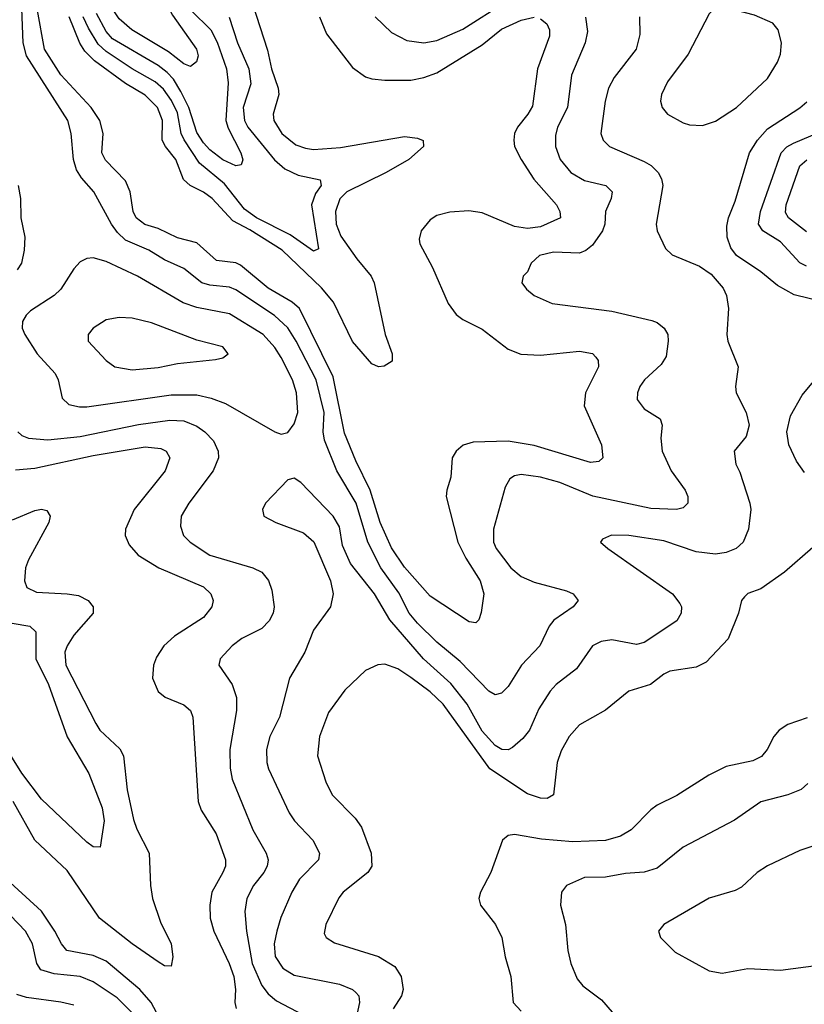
# Model space of a CAD drawing. Header units: inches. Extents: x 1308407 to 1441228, y 959628 to 1036311.
# Tile 340 of 656: x 1351283 to 1353704, y 1026804 to 1029841. Entities that reach past the tile are written whole.
import ezdxf

# ---------------------------------------------------------------- set-up
doc = ezdxf.new("R2010")
doc.units = ezdxf.units.IN
doc.header["$MEASUREMENT"] = 0
doc.layers.add('B3052', color=7, linetype='Continuous')

msp = doc.modelspace()

# ---------------------------------------------------------------- linework, layer by layer
at = {"layer": 'B3052', "color": 5}
for points, elevation in [([(1351726.2, 1030000), (1351723, 1029930), (1351736.2, 1029890), (1351754.8, 1029854.8), (1351828.9, 1029750), (1351834.2, 1029730), (1351828.8, 1029711.2), (1351810, 1029696.5), (1351790, 1029705.2), (1351742.3, 1029742.3), (1351628.7, 1029810), (1351590, 1029843.9), (1351570, 1029874.8), (1351526.1, 1029986.1), (1351522.7, 1030000)], 2520), ([(1353029.1, 1029849.1), (1353034.8, 1029805.2), (1353028, 1029770), (1352985.1, 1029670), (1352972.9, 1029570), (1352942.4, 1029510), (1352936.5, 1029483.5), (1352935.9, 1029450), (1352950.1, 1029410), (1352983.2, 1029370), (1353025.6, 1029345.6), (1353091.7, 1029330), (1353111.3, 1029310), (1353108.2, 1029290), (1353090.2, 1029250), (1353087.9, 1029210), (1353081.6, 1029190), (1353050, 1029145.5), (1353030, 1029129.1), (1353010, 1029120.8), (1352930, 1029124.2), (1352886.5, 1029113.5), (1352860.7, 1029090), (1352850, 1029063.7), (1352836.3, 1029050), (1352832.7, 1029030), (1352846.4, 1029010), (1352870.4, 1028990), (1352925.8, 1028965.8), (1353110, 1028941.6), (1353233.4, 1028913.4), (1353250, 1028906.9), (1353271.5, 1028890), (1353282.2, 1028870), (1353283.8, 1028850), (1353277.4, 1028802.6), (1353262.4, 1028777.6), (1353210.3, 1028730), (1353196.5, 1028710), (1353189.1, 1028690), (1353187.9, 1028670), (1353210, 1028641.1), (1353259.5, 1028610), (1353265.5, 1028590), (1353261, 1028550), (1353265.6, 1028510), (1353293.2, 1028450), (1353336.5, 1028390), (1353344.7, 1028370), (1353344.9, 1028350), (1353330, 1028335.1), (1353309.4, 1028330.6), (1353230, 1028333.4), (1353051.6, 1028371.6), (1352950, 1028413.1), (1352890, 1028429.9), (1352830, 1028438.4), (1352810, 1028434.5), (1352795.2, 1028424.8), (1352781.2, 1028398.8), (1352745, 1028270), (1352744.6, 1028230), (1352752.6, 1028210), (1352798.5, 1028150), (1352830, 1028123.1), (1352870, 1028106.2), (1352970, 1028079.2), (1352990.4, 1028070), (1353006.4, 1028050), (1352990.4, 1028030), (1352930.7, 1027989.3), (1352916.2, 1027970), (1352887.5, 1027910), (1352831.7, 1027850), (1352790, 1027784.2), (1352770, 1027763.5), (1352750, 1027758.8), (1352730, 1027769.8), (1352641.8, 1027861.8), (1352570, 1027920.9), (1352510, 1027979.4), (1352485.1, 1028010), (1352452.7, 1028072.7), (1352397.7, 1028150), (1352357.3, 1028230), (1352320.9, 1028350), (1352261.7, 1028450), (1352223.8, 1028543.8), (1352219.8, 1028570), (1352222.4, 1028630), (1352197.8, 1028730), (1352136.1, 1028850), (1352110, 1028890.4), (1352069.2, 1028929.2), (1351950, 1029008.3), (1351930, 1029016.2), (1351870, 1029022.7), (1351844.6, 1029030), (1351790, 1029073.6), (1351730, 1029100.4), (1351681.6, 1029130), (1351610, 1029161.4), (1351584.7, 1029184.7), (1351566.7, 1029210), (1351512, 1029310), (1351473.6, 1029353.6), (1351458.5, 1029378.5), (1351449.2, 1029410), (1351441.8, 1029490), (1351431.5, 1029530), (1351304, 1029730), (1351294.2, 1029770), (1351288, 1029930)], 2640), ([(1352001.3, 1029890), (1352047.5, 1029747.5), (1352059.7, 1029690), (1352080.8, 1029630), (1352082.2, 1029610), (1352065.5, 1029550), (1352067, 1029530), (1352091.6, 1029490), (1352135.5, 1029455.5), (1352164.6, 1029444.6), (1352190, 1029441.1), (1352273.2, 1029446.8), (1352470, 1029480.5), (1352510, 1029476.2), (1352528.4, 1029468.4), (1352528.8, 1029450), (1352483.2, 1029410), (1352413.4, 1029370), (1352292.2, 1029310), (1352271.1, 1029288.9), (1352257.2, 1029250), (1352259.7, 1029210), (1352273.9, 1029173.9), (1352323.1, 1029103.1), (1352367, 1029050), (1352376.6, 1029030), (1352411, 1028870), (1352432.4, 1028810), (1352432.5, 1028787.5), (1352407.4, 1028772.6), (1352390, 1028770.6), (1352370, 1028779.9), (1352310, 1028848.6), (1352250.9, 1028970), (1352214.5, 1029014.5), (1352092.8, 1029130), (1351993.4, 1029193.4), (1351940.3, 1029220.3), (1351876.6, 1029290), (1351850, 1029309.5), (1351809.1, 1029330), (1351788.1, 1029348.1), (1351765.2, 1029410), (1351733, 1029450), (1351722.9, 1029470), (1351724.1, 1029530), (1351708.7, 1029570), (1351670, 1029608), (1351610, 1029643.9), (1351514, 1029714), (1351483.7, 1029743.7), (1351468.6, 1029768.6), (1351435.5, 1029850)], 2580), ([(1352379.6, 1029850), (1352430, 1029801.6), (1352477.3, 1029777.3), (1352530, 1029770.1), (1352570, 1029776.8), (1352650, 1029811.8), (1352783.2, 1029896.8)], 2640), ([(1352890, 1029844.3), (1352908.9, 1029828.9), (1352917.7, 1029810), (1352918, 1029790), (1352881.1, 1029690), (1352865.2, 1029574.8), (1352851.3, 1029550), (1352818.6, 1029510), (1352810.1, 1029490), (1352807.9, 1029470), (1352810.1, 1029450), (1352830.1, 1029410), (1352868.9, 1029348.9), (1352939.7, 1029270), (1352949.2, 1029250), (1352951.3, 1029230), (1352890, 1029202.2), (1352850, 1029196.7), (1352810, 1029203.7), (1352710, 1029245.6), (1352668.9, 1029251.1), (1352610, 1029247.4), (1352570, 1029236.8), (1352550, 1029223.5), (1352521.8, 1029190), (1352515.9, 1029164.1), (1352518, 1029150), (1352557.2, 1029077.2), (1352605.5, 1028965.5), (1352630, 1028931.4), (1352650, 1028915.9), (1352710, 1028887), (1352790, 1028824.7), (1352829.5, 1028809.5), (1352890, 1028806.3), (1353010, 1028819), (1353050, 1028811.1), (1353060.6, 1028800.6), (1353067.9, 1028790), (1353068.3, 1028770), (1353028.7, 1028690), (1353024.8, 1028650), (1353077.8, 1028530), (1353082.6, 1028490), (1353070, 1028478.3), (1353044.5, 1028475.5), (1352870, 1028528), (1352790, 1028540.6), (1352681.9, 1028538.1), (1352651.4, 1028528.6), (1352629.4, 1028510), (1352617.7, 1028490), (1352612.8, 1028430), (1352600.5, 1028390), (1352599.2, 1028370), (1352635.1, 1028230), (1352660, 1028180), (1352704.1, 1028110), (1352715.2, 1028070), (1352707.1, 1028012.9), (1352699.3, 1027990), (1352690, 1027980.7), (1352670, 1027983.5), (1352550, 1028062.8), (1352470, 1028151.9), (1352430, 1028212), (1352395.1, 1028290), (1352364.9, 1028390), (1352320.4, 1028480.4), (1352285.5, 1028565.5), (1352250, 1028739.1), (1352146.1, 1028950), (1352123.9, 1028970), (1352050, 1029013.3), (1351963.9, 1029083.9), (1351950, 1029091.2), (1351890, 1029098.5), (1351830, 1029153.3), (1351770, 1029168.8), (1351710, 1029196.7), (1351669.1, 1029209.1), (1351642.2, 1029230), (1351633.2, 1029250), (1351623.7, 1029310), (1351610, 1029344.4), (1351547.9, 1029407.9), (1351536.1, 1029430), (1351540.6, 1029490), (1351530.9, 1029530), (1351503.2, 1029570), (1351410, 1029670.8), (1351359.5, 1029750), (1351337.9, 1029870)], 2620), ([(1351811.8, 1029870), (1351872.8, 1029810), (1351892, 1029772), (1351921.2, 1029690), (1351926.1, 1029646.1), (1351918.7, 1029530), (1351926.3, 1029506.3), (1351965.5, 1029430), (1351971.1, 1029408.9), (1351966, 1029394), (1351950, 1029389.9), (1351910, 1029408.7), (1351870, 1029439.7), (1351850, 1029461.6), (1351830, 1029493.7), (1351804.5, 1029570), (1351779.9, 1029619.9), (1351757.3, 1029657.3), (1351738.6, 1029678.6), (1351710, 1029699.9), (1351570, 1029782.5), (1351550, 1029804.3), (1351520.1, 1029860.1)], 2540), ([(1351929.5, 1029849.5), (1351954.9, 1029770), (1351990.1, 1029689.9), (1351996.6, 1029643.4), (1351972.4, 1029570), (1351977.2, 1029530), (1351986.9, 1029510), (1352069.4, 1029409.4), (1352101.5, 1029381.5), (1352141.8, 1029361.8), (1352210, 1029346.8), (1352213, 1029330), (1352195.3, 1029304.7), (1352183.7, 1029270), (1352205.5, 1029134.5), (1352190, 1029126.8), (1352117.2, 1029177.2), (1352013.3, 1029230), (1351977.1, 1029257.1), (1351914.9, 1029334.9), (1351838.4, 1029398.4), (1351790.3, 1029470.3), (1351781.4, 1029490), (1351770, 1029554.2), (1351751.7, 1029591.7), (1351726.5, 1029626.5), (1351701.2, 1029650), (1351630, 1029689.4), (1351550, 1029743.1), (1351525.8, 1029765.8), (1351495, 1029815), (1351479.3, 1029850)], 2560), ([(1353195.5, 1029850), (1353195.8, 1029795.8), (1353184.6, 1029750), (1353117.6, 1029662.4), (1353099.8, 1029630), (1353089.5, 1029590), (1353076.5, 1029490), (1353082.8, 1029470), (1353103.1, 1029450), (1353210, 1029404.2), (1353231.4, 1029391.4), (1353252.9, 1029370), (1353263.5, 1029350), (1353267.7, 1029330), (1353246.8, 1029210), (1353250.2, 1029190), (1353275.9, 1029135.9), (1353295.8, 1029115.8), (1353380.5, 1029080.5), (1353415.9, 1029055.9), (1353453.2, 1029013.2), (1353464, 1028990), (1353470.2, 1028950), (1353464.9, 1028870), (1353468, 1028850), (1353499.2, 1028770), (1353491.7, 1028710), (1353493.4, 1028690), (1353524.4, 1028630), (1353533.4, 1028590), (1353524.5, 1028555.5), (1353487, 1028510), (1353492.9, 1028470), (1353505.2, 1028445.2), (1353536, 1028350), (1353539, 1028330), (1353531.7, 1028270), (1353515.6, 1028230), (1353493.8, 1028210), (1353462.5, 1028197.5), (1353430, 1028192.6), (1353370, 1028199.9), (1353270, 1028234), (1353162, 1028250), (1353108.4, 1028251.6), (1353081.1, 1028238.9), (1353074.8, 1028230), (1353098, 1028210), (1353296.9, 1028070), (1353320, 1028040), (1353324.4, 1028030), (1353324, 1028010), (1353310, 1027987.3), (1353210, 1027919.5), (1353186.2, 1027913.8), (1353110, 1027928.5), (1353076.7, 1027923.3), (1353050.1, 1027909.9), (1353000.9, 1027839.1), (1352937.8, 1027790), (1352919.8, 1027770), (1352884.7, 1027715.3), (1352855.6, 1027650), (1352835.8, 1027624.2), (1352803.8, 1027596.2), (1352790, 1027589.1), (1352770.1, 1027589.9), (1352750, 1027602.3), (1352710, 1027646.4), (1352663.9, 1027730), (1352613.4, 1027793.4), (1352529.3, 1027869.3), (1352425.1, 1027990), (1352378.1, 1028070), (1352303.5, 1028163.5), (1352279.1, 1028219.1), (1352270, 1028277), (1352250, 1028309.7), (1352150, 1028413.6), (1352130, 1028427), (1352110, 1028422), (1352041.3, 1028350), (1352032.7, 1028330), (1352036.3, 1028310), (1352073.4, 1028290), (1352158.7, 1028258.7), (1352190.2, 1028230.2), (1352242.3, 1028110), (1352250.2, 1028070), (1352241.8, 1028030), (1352190, 1027958), (1352162.6, 1027890), (1352115.9, 1027810), (1352084.2, 1027690), (1352055.1, 1027630), (1352044.1, 1027590), (1352045.3, 1027550), (1352050.9, 1027530), (1352114.8, 1027394.8), (1352131.1, 1027370), (1352187.3, 1027310), (1352208.2, 1027270), (1352204.9, 1027250), (1352146.7, 1027190), (1352122.4, 1027150), (1352088.6, 1027071.4), (1352076, 1027030), (1352068.1, 1026990), (1352071.2, 1026951.2), (1352095.1, 1026915.1), (1352130, 1026893.3), (1352270, 1026866.1), (1352310, 1026850.1), (1352320.4, 1026840.4), (1352329.3, 1026830), (1352331.8, 1026810), (1352310.1, 1026710)], 2660), ([(1352207.8, 1029850), (1352230, 1029797.6), (1352310, 1029694.2), (1352350, 1029665), (1352370, 1029658.5), (1352410, 1029655), (1352490, 1029654.3), (1352530, 1029662.8), (1352570, 1029677.7), (1352710, 1029763.8), (1352770, 1029811.7), (1352830, 1029839.6), (1352870, 1029848.8)], 2620), ([(1353768.9, 1028968.9), (1353672.7, 1028992.7), (1353621.1, 1029021.1), (1353570, 1029063.1), (1353494.1, 1029114.1), (1353477.1, 1029137.1), (1353466.2, 1029170), (1353464.5, 1029204.5), (1353469.8, 1029230), (1353490, 1029281.6), (1353534.9, 1029430), (1353559.1, 1029470), (1353590, 1029504.4), (1353690.3, 1029569.7), (1353712, 1029588)], 2660), ([(1353710, 1029080.7), (1353690, 1029091.1), (1353630, 1029155.9), (1353575.4, 1029190), (1353562.9, 1029210), (1353568.8, 1029250), (1353632.4, 1029430), (1353650, 1029448.8), (1353670, 1029460.3), (1353770, 1029502.9)], 2640), ([(1353710, 1029186.4), (1353654.6, 1029230), (1353646.1, 1029246.1), (1353647.3, 1029270), (1353690, 1029390.6), (1353711.4, 1029408.6)], 2620), ([(1351278.2, 1029330), (1351286, 1029290), (1351286.8, 1029230), (1351298.9, 1029170), (1351296.8, 1029130), (1351288.5, 1029090), (1351275.6, 1029070)], 2640), ([(1353704.1, 1028444.1), (1353679.5, 1028479.5), (1353655.9, 1028530), (1353649.8, 1028570), (1353661.1, 1028618.9), (1353697.1, 1028682.9), (1353752.7, 1028750)], 2660), ([(1351277.8, 1028570), (1351290, 1028558.9), (1351310.1, 1028550.1), (1351370, 1028545.6), (1351470, 1028555.3), (1351650, 1028592.5), (1351745.9, 1028605.9), (1351790, 1028603.3), (1351830, 1028587.2), (1351854.3, 1028570), (1351881.6, 1028541.6), (1351895.9, 1028510), (1351896.1, 1028490), (1351879.8, 1028450), (1351805, 1028350), (1351781.5, 1028310), (1351779.1, 1028279.1), (1351788.2, 1028250), (1351809.1, 1028230), (1351870, 1028189.1), (1352002.4, 1028150), (1352030, 1028136.8), (1352051.2, 1028111.2), (1352061.5, 1028081.5), (1352068.7, 1028030), (1352065, 1028010), (1352053.3, 1027986.7), (1352030, 1027963.7), (1351968.1, 1027931.9), (1351939, 1027910), (1351902, 1027870), (1351897.6, 1027850), (1351938.8, 1027790), (1351951.6, 1027750), (1351952.1, 1027710), (1351931.2, 1027590), (1351932.6, 1027532.6), (1351938.9, 1027498.9), (1352002.1, 1027342.1), (1352043.7, 1027270), (1352050.1, 1027250), (1352047.1, 1027230), (1352036.6, 1027210), (1352004.1, 1027170), (1351983.7, 1027130), (1351978, 1027090), (1351982.8, 1027030), (1352000.2, 1026930), (1352030, 1026862.2), (1352050, 1026836.1), (1352075, 1026815), (1352198.5, 1026750)], 2640), ([(1351270, 1028452.5), (1351330, 1028458.2), (1351510, 1028497.1), (1351670, 1028523.9), (1351718.4, 1028518.4), (1351734.7, 1028510), (1351746.4, 1028490), (1351732.3, 1028450), (1351636.3, 1028330), (1351609.4, 1028270), (1351608.6, 1028250), (1351620.8, 1028220.8), (1351649.2, 1028189.2), (1351712.7, 1028150), (1351850, 1028092.1), (1351872.8, 1028070), (1351879.8, 1028050), (1351875.8, 1028030), (1351850, 1027997.4), (1351760.3, 1027939.7), (1351727.8, 1027910), (1351705.7, 1027874.3), (1351696.3, 1027850), (1351692.6, 1027810), (1351710, 1027769.3), (1351731.6, 1027751.6), (1351790, 1027727.9), (1351810.1, 1027710.1), (1351817, 1027690), (1351833.5, 1027430), (1351842.9, 1027402.9), (1351889, 1027330), (1351918.5, 1027250), (1351917.6, 1027230), (1351910.1, 1027210), (1351876.3, 1027150), (1351870.1, 1027110.1), (1351871, 1027070), (1351881.7, 1027030), (1351929.8, 1026929.8), (1351943.4, 1026890), (1351948.9, 1026850), (1351946.5, 1026810), (1351951, 1026791)], 2620), ([(1351261.5, 1028298.5), (1351330, 1028327), (1351350.9, 1028330.9), (1351367.4, 1028327.4), (1351377, 1028310), (1351373.6, 1028290), (1351310, 1028174.6), (1351301.6, 1028150), (1351297.6, 1028110), (1351305.4, 1028090), (1351334.9, 1028074.9), (1351430, 1028070.5), (1351464.7, 1028064.7), (1351494, 1028050), (1351510.2, 1028030), (1351510.2, 1028010), (1351450, 1027942.2), (1351429.5, 1027910), (1351422.5, 1027890), (1351425.4, 1027850), (1351517.7, 1027670), (1351530.8, 1027650), (1351592.5, 1027592.5), (1351603.7, 1027570), (1351614.6, 1027465.4), (1351634.5, 1027374.5), (1351644.4, 1027344.4), (1351682.4, 1027270), (1351686.4, 1027170), (1351693.1, 1027130), (1351717.3, 1027057.3), (1351750.9, 1026990), (1351755.5, 1026950), (1351750, 1026921.3), (1351730, 1026922.3), (1351710, 1026935.2), (1351630, 1026990.3), (1351529.5, 1027070), (1351430, 1027216.2), (1351330.2, 1027310.2), (1351262.9, 1027430)], 2580), ([(1353730, 1028213.3), (1353642.9, 1028137.1), (1353570, 1028085.6), (1353530, 1028071.1), (1353518.9, 1028061.1), (1353510, 1028049.3), (1353500.9, 1028010), (1353469, 1027931), (1353400.8, 1027859.2), (1353370, 1027843.4), (1353288.7, 1027831.3), (1353270, 1027822.3), (1353229.6, 1027790.4), (1353162.4, 1027770), (1353090, 1027710.8), (1353010, 1027665.6), (1352978.4, 1027630), (1352953.8, 1027586.2), (1352941.3, 1027550), (1352930.2, 1027450), (1352910, 1027438.4), (1352890, 1027439.9), (1352850, 1027453.5), (1352733.6, 1027530), (1352590, 1027729.4), (1352550, 1027768), (1352490, 1027812.1), (1352450, 1027838.7), (1352410, 1027852.7), (1352388.4, 1027851.6), (1352350, 1027833.7), (1352286.7, 1027773.3), (1352236.2, 1027703.8), (1352208.6, 1027630), (1352202.3, 1027570), (1352227.8, 1027490), (1352247.6, 1027450), (1352318, 1027378), (1352338, 1027350), (1352367.7, 1027270), (1352369.4, 1027230), (1352357.5, 1027210), (1352280.6, 1027150), (1352267.7, 1027132.3), (1352227.7, 1027050), (1352222.7, 1027022.7), (1352228.2, 1027010), (1352253.9, 1026993.9), (1352390, 1026951.4), (1352440.9, 1026920.9), (1352460.2, 1026890), (1352466.4, 1026850), (1352461.3, 1026830), (1352435.5, 1026790)], 2680), ([(1351259.5, 1027979.5), (1351314.4, 1027970), (1351333.2, 1027953.2), (1351332.6, 1027870), (1351372.3, 1027790), (1351429.2, 1027629.2), (1351496.4, 1027516.4), (1351538, 1027410), (1351543.5, 1027370), (1351531.7, 1027288.3), (1351510, 1027289.6), (1351490, 1027304.2), (1351350, 1027437), (1351290, 1027517), (1351208, 1027648)], 2560), ([(1353712.7, 1027687.3), (1353653.1, 1027666.8), (1353626.5, 1027650), (1353609.2, 1027630), (1353589.2, 1027590), (1353571.8, 1027568.2), (1353545.4, 1027554.6), (1353462.6, 1027537.4), (1353409.5, 1027510.5), (1353310, 1027447.8), (1353250, 1027418.2), (1353230, 1027403.5), (1353170, 1027341.8), (1353136.9, 1027323), (1353090, 1027309), (1352990, 1027305.1), (1352892.9, 1027312.9), (1352810, 1027327.7), (1352790, 1027325.1), (1352772.2, 1027310), (1352736.9, 1027210), (1352704.4, 1027150), (1352699.6, 1027130), (1352704.9, 1027110), (1352751.3, 1027050), (1352771.1, 1027010), (1352780.6, 1026950), (1352798.4, 1026890), (1352806, 1026810), (1352830, 1026782.8)], 2720), ([(1353714.5, 1027485.5), (1353693.8, 1027466.2), (1353652.7, 1027450), (1353570, 1027429), (1353488.4, 1027371.6), (1353330, 1027288.7), (1353250, 1027223.5), (1353210, 1027211.5), (1353152.1, 1027207.9), (1353090, 1027196.5), (1353025.1, 1027194.9), (1352970.5, 1027170), (1352954.4, 1027150), (1352951.7, 1027110), (1352966.9, 1027050), (1352974.4, 1026970), (1352983.6, 1026930), (1353002.8, 1026882.8), (1353020.7, 1026860.7), (1353077.6, 1026817.6), (1353150, 1026734.6)], 2740), ([(1353788.4, 1027311.6), (1353690, 1027278), (1353590, 1027230.9), (1353558.7, 1027210), (1353510, 1027165.4), (1353490, 1027154.7), (1353410, 1027130.9), (1353270.6, 1027050), (1353253.4, 1027030), (1353260.5, 1027010), (1353305.1, 1026965.1), (1353410, 1026907), (1353450, 1026900.3), (1353530, 1026914), (1353630, 1026909), (1353810, 1026933.1)], 2760), ([(1351720.2, 1026750), (1351689, 1026810), (1351654, 1026850), (1351550, 1026936.5), (1351510, 1026954), (1351428.6, 1026970), (1351411.7, 1026990), (1351392, 1027030), (1351350, 1027091), (1351230, 1027201.2)], 2620), ([(1351637.8, 1026770), (1351583.7, 1026823.7), (1351510, 1026872.8), (1351469.5, 1026889.5), (1351390, 1026897.7), (1351348.9, 1026910), (1351336.5, 1026930), (1351322.3, 1026990), (1351300.7, 1027030), (1351184.8, 1027150)], 2640), ([(1351450, 1026801.1), (1351410.6, 1026810.6), (1351304.4, 1026824.4), (1351274.3, 1026834.3)], 2660)]:
    msp.add_lwpolyline(points, dxfattribs=dict(at, elevation=elevation))
for points, elevation in [([(1353434.6, 1029885.4), (1353410, 1029859.5), (1353345.1, 1029734.9), (1353281.3, 1029650), (1353263.1, 1029610), (1353260.3, 1029590), (1353265.3, 1029570), (1353281.6, 1029550), (1353330, 1029522.7), (1353350, 1029516.9), (1353390, 1029514.6), (1353430, 1029527.8), (1353494.5, 1029570), (1353590, 1029660.3), (1353621.1, 1029710), (1353630, 1029734.8), (1353633.7, 1029770), (1353623.5, 1029810), (1353606.2, 1029830), (1353550, 1029854.9)], 2680), ([(1351510, 1029106.2), (1351490, 1029104.5), (1351470, 1029094.7), (1351450, 1029072.8), (1351410.1, 1029009.9), (1351389.1, 1028990.9), (1351316.8, 1028943.2), (1351303.2, 1028930), (1351292.3, 1028910), (1351291.2, 1028890), (1351299.3, 1028870), (1351337.2, 1028810), (1351392.4, 1028750), (1351402.3, 1028730), (1351413.8, 1028673.8), (1351434.6, 1028654.6), (1351467.2, 1028647.2), (1351490, 1028647.1), (1351750, 1028684), (1351830, 1028683.7), (1351874.2, 1028674.2), (1351917.6, 1028657.6), (1352070, 1028570.3), (1352090, 1028562.4), (1352110, 1028568), (1352130, 1028594.4), (1352141.7, 1028630), (1352137.4, 1028690), (1352124.4, 1028730), (1352090, 1028799.4), (1352070, 1028830.5), (1352034.2, 1028870), (1351930, 1028933.9), (1351830, 1028953.5), (1351787.6, 1028967.6), (1351646.6, 1029050), (1351550, 1029094.9)], 2660), ([(1351590, 1028922.9), (1351550, 1028915.3), (1351510.3, 1028890), (1351494.6, 1028870), (1351494.6, 1028850), (1351550.3, 1028790), (1351576.4, 1028770), (1351630, 1028760.7), (1351710, 1028768.1), (1351770, 1028781.1), (1351887, 1028793), (1351910, 1028798.4), (1351926.6, 1028810), (1351910, 1028831.9), (1351830, 1028852.3), (1351690, 1028905.6), (1351630, 1028920.2)], 2680)]:
    msp.add_lwpolyline(points, close=True, dxfattribs=dict(at, elevation=elevation))

doc.saveas('drawing.dxf')
